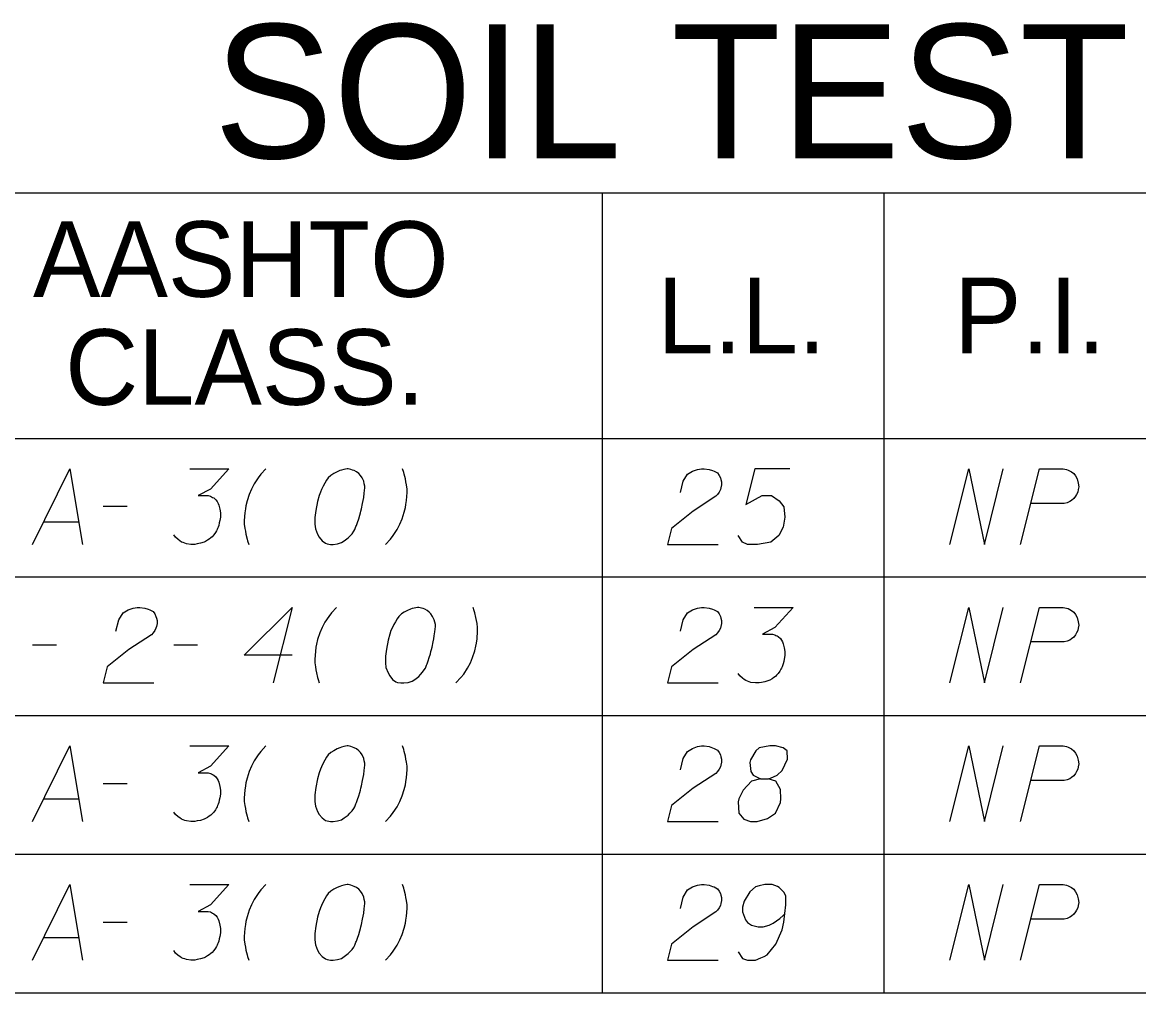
# Model space of a CAD drawing. Extents: x 2074207 to 2076812, y 516372 to 523312.
# Drawn here: x 2076453.5 to 2076524.4, y 516601.5 to 516663.1 of the extents above; entities that cross this region are included whole.
import ezdxf

# ---------------------------------------------------------------- set-up
doc = ezdxf.new("R2010")
doc.units = 0
for name, color, linetype in [('Prop DirtTable_ Soil Test Results - Outline (Major)', 7, 'Continuous'), ('Prop DirtTable_ Soil Test Results - Outline (Minor)', 7, 'Continuous'), ('Prop DirtTable_ Soil Test Results - Tx (Header - Large)', 7, 'Continuous'), ('Prop DirtTable_ Soil Test Results - Tx (Header - Small)', 7, 'Continuous'), ('Prop DirtTable_ Soil Test Results - Tx (Sample Data)', 7, 'Continuous')]:
    doc.layers.add(name, color=color, linetype=linetype)

msp = doc.modelspace()

# ---------------------------------------------------------------- linework, layer by layer
at = {"layer": 'Prop DirtTable_ Soil Test Results - Outline (Major)'}
for p, q in [((2076260.609, 516636.721), (2076811.903, 516636.721)), ((2076260.609, 516636.721), (2076811.903, 516636.721)), ((2076260.609, 516601.521), (2076811.903, 516601.521))]:
    msp.add_line(p, q, dxfattribs=at)
at = {"layer": 'Prop DirtTable_ Soil Test Results - Outline (Minor)'}
for p, q in [((2076260.609, 516652.321), (2076811.903, 516652.321)), ((2076490.31, 516652.321), (2076490.31, 516627.921)), ((2076508.192, 516652.321), (2076508.192, 516627.921)), ((2076260.609, 516627.921), (2076811.903, 516627.921)), ((2076260.609, 516627.921), (2076811.903, 516627.921)), ((2076490.31, 516627.921), (2076490.31, 516619.121)), ((2076508.192, 516627.921), (2076508.192, 516619.121)), ((2076260.609, 516619.121), (2076811.903, 516619.121)), ((2076260.609, 516619.121), (2076811.903, 516619.121)), ((2076490.31, 516619.121), (2076490.31, 516610.321)), ((2076508.192, 516619.121), (2076508.192, 516610.321)), ((2076260.609, 516610.321), (2076811.903, 516610.321)), ((2076260.609, 516610.321), (2076811.903, 516610.321)), ((2076490.31, 516610.321), (2076490.31, 516601.521)), ((2076508.192, 516610.321), (2076508.192, 516601.521)), ((2076260.609, 516601.521), (2076811.903, 516601.521))]:
    msp.add_line(p, q, dxfattribs=at)
at = {"layer": 'Prop DirtTable_ Soil Test Results - Tx (Sample Data)'}
for points in [[(2076454.156, 516629.986), (2076456.519, 516634.786), (2076457.33, 516629.986)], [(2076464.139, 516634.786), (2076466.608, 516634.786), (2076465.444, 516633.501), (2076464.668, 516633.085), (2076465.303, 516633.085), (2076465.444, 516633.048), (2076465.514, 516633.01), (2076465.585, 516632.972), (2076465.655, 516632.934), (2076465.797, 516632.821), (2076465.867, 516632.707), (2076465.938, 516632.594), (2076465.973, 516632.481), (2076466.043, 516632.216), (2076466.079, 516631.989), (2076466.079, 516631.876), (2076466.079, 516631.725), (2076466.043, 516631.498), (2076466.008, 516631.347), (2076465.973, 516631.196), (2076465.938, 516631.082), (2076465.902, 516631.007), (2076465.867, 516630.931), (2076465.832, 516630.855), (2076465.761, 516630.742), (2076465.655, 516630.591), (2076465.55, 516630.478), (2076465.479, 516630.402), (2076465.373, 516630.326), (2076465.267, 516630.251), (2076465.126, 516630.175), (2076465.056, 516630.137), (2076464.809, 516630.062), (2076464.597, 516630.024), (2076464.456, 516629.986), (2076464.209, 516629.986), (2076463.927, 516630.024), (2076463.821, 516630.062), (2076463.715, 516630.1), (2076463.609, 516630.137), (2076463.504, 516630.213), (2076463.398, 516630.289), (2076463.221, 516630.44), (2076463.116, 516630.591)], [(2076468.971, 516634.786), (2076468.654, 516634.446), (2076468.478, 516634.219), (2076468.231, 516633.841), (2076468.054, 516633.501), (2076467.913, 516633.161), (2076467.772, 516632.745), (2076467.701, 516632.443), (2076467.666, 516632.254), (2076467.631, 516631.989), (2076467.596, 516631.498), (2076467.596, 516631.271), (2076467.631, 516631.007), (2076467.666, 516630.818), (2076467.701, 516630.629), (2076467.772, 516630.326), (2076467.807, 516630.213), (2076467.878, 516629.986)], [(2076474.192, 516634.786), (2076474.122, 516634.786), (2076473.91, 516634.748), (2076473.769, 516634.711), (2076473.663, 516634.673), (2076473.487, 516634.597), (2076473.275, 516634.484), (2076473.099, 516634.37), (2076472.922, 516634.219), (2076472.816, 516634.068), (2076472.711, 516633.879), (2076472.605, 516633.69), (2076472.499, 516633.463), (2076472.428, 516633.312), (2076472.358, 516633.085), (2076472.252, 516632.707), (2076472.146, 516632.141), (2076472.076, 516631.687), (2076472.076, 516631.271), (2076472.111, 516630.969), (2076472.252, 516630.629), (2076472.358, 516630.44), (2076472.534, 516630.213), (2076472.746, 516630.062), (2076472.852, 516630.024), (2076473.063, 516629.986), (2076473.24, 516629.986), (2076473.522, 516630.024), (2076473.769, 516630.1), (2076473.945, 516630.213), (2076474.192, 516630.402), (2076474.298, 516630.515), (2076474.439, 516630.666), (2076474.545, 516630.818), (2076474.615, 516630.931), (2076474.686, 516631.12), (2076474.721, 516631.196), (2076474.792, 516631.385), (2076474.862, 516631.611), (2076474.933, 516631.838), (2076474.968, 516631.989), (2076475.003, 516632.103), (2076475.039, 516632.254), (2076475.109, 516632.594), (2076475.145, 516632.783), (2076475.18, 516632.972), (2076475.215, 516633.237), (2076475.25, 516633.577), (2076475.25, 516633.69), (2076475.215, 516633.841), (2076475.18, 516633.992), (2076475.074, 516634.219), (2076474.968, 516634.37), (2076474.862, 516634.484), (2076474.721, 516634.597), (2076474.58, 516634.673), (2076474.474, 516634.711), (2076474.369, 516634.748), (2076474.192, 516634.786)], [(2076476.556, 516629.986), (2076476.873, 516630.326), (2076477.049, 516630.553), (2076477.296, 516630.931), (2076477.473, 516631.271), (2076477.614, 516631.611), (2076477.755, 516632.027), (2076477.826, 516632.329), (2076477.861, 516632.518), (2076477.896, 516632.783), (2076477.931, 516633.274), (2076477.931, 516633.501), (2076477.896, 516633.766), (2076477.861, 516633.955), (2076477.826, 516634.144), (2076477.755, 516634.446), (2076477.72, 516634.559), (2076477.649, 516634.786)], [(2076495.287, 516633.274), (2076495.463, 516633.992), (2076495.746, 516634.446), (2076496.063, 516634.635), (2076496.38, 516634.748), (2076496.627, 516634.786), (2076496.804, 516634.786), (2076497.121, 516634.748), (2076497.333, 516634.673), (2076497.439, 516634.635), (2076497.65, 516634.522), (2076497.756, 516634.37), (2076497.827, 516634.219), (2076497.862, 516634.106), (2076497.897, 516633.955), (2076497.897, 516633.766), (2076497.862, 516633.577), (2076497.827, 516633.463), (2076497.756, 516633.312), (2076497.65, 516633.161), (2076497.545, 516633.048), (2076496.098, 516632.103), (2076494.723, 516631.007), (2076494.476, 516629.986), (2076497.686, 516629.986)], [(2076502.236, 516634.786), (2076500.014, 516634.786), (2076499.449, 516632.518), (2076500.472, 516633.085), (2076501.072, 516633.085), (2076501.566, 516632.745), (2076501.848, 516632.367), (2076501.919, 516631.725), (2076501.813, 516631.082), (2076501.531, 516630.553), (2076501.037, 516630.137), (2076500.19, 516629.986), (2076499.555, 516629.986), (2076499.238, 516630.137), (2076498.956, 516630.553)], [(2076512.396, 516629.986), (2076513.595, 516634.786), (2076514.583, 516629.986), (2076515.782, 516634.786)], [(2076516.876, 516629.986), (2076518.075, 516634.786), (2076519.592, 516634.786), (2076519.803, 516634.748), (2076519.909, 516634.711), (2076520.121, 516634.597), (2076520.262, 516634.484), (2076520.368, 516634.333), (2076520.474, 516634.144), (2076520.544, 516633.879), (2076520.58, 516633.652), (2076520.544, 516633.463), (2076520.509, 516633.312), (2076520.438, 516633.161), (2076520.368, 516633.048), (2076520.262, 516632.896), (2076520.121, 516632.783), (2076520.015, 516632.707), (2076519.839, 516632.632), (2076519.662, 516632.594), (2076517.546, 516632.594)], [(2076458.636, 516632.405), (2076460.152, 516632.405)], [(2076454.861, 516631.422), (2076457.083, 516631.422)], [(2076459.447, 516624.474), (2076459.623, 516625.192), (2076459.906, 516625.646), (2076460.223, 516625.835), (2076460.54, 516625.948), (2076460.787, 516625.986), (2076460.964, 516625.986), (2076461.281, 516625.948), (2076461.493, 516625.873), (2076461.599, 516625.835), (2076461.81, 516625.722), (2076461.916, 516625.57), (2076461.987, 516625.419), (2076462.022, 516625.306), (2076462.057, 516625.155), (2076462.057, 516624.966), (2076462.022, 516624.777), (2076461.987, 516624.663), (2076461.916, 516624.512), (2076461.81, 516624.361), (2076461.705, 516624.248), (2076460.258, 516623.303), (2076458.883, 516622.207), (2076458.636, 516621.186), (2076461.846, 516621.186)], [(2076470.629, 516622.963), (2076467.596, 516622.963), (2076470.629, 516625.986), (2076469.43, 516621.186)], [(2076473.451, 516625.986), (2076473.134, 516625.646), (2076472.958, 516625.419), (2076472.711, 516625.041), (2076472.534, 516624.701), (2076472.393, 516624.361), (2076472.252, 516623.945), (2076472.181, 516623.643), (2076472.146, 516623.454), (2076472.111, 516623.189), (2076472.076, 516622.698), (2076472.076, 516622.471), (2076472.111, 516622.207), (2076472.146, 516622.018), (2076472.181, 516621.829), (2076472.252, 516621.526), (2076472.287, 516621.413), (2076472.358, 516621.186)], [(2076478.672, 516625.986), (2076478.602, 516625.986), (2076478.39, 516625.948), (2076478.249, 516625.911), (2076478.143, 516625.873), (2076477.967, 516625.797), (2076477.755, 516625.684), (2076477.579, 516625.57), (2076477.402, 516625.419), (2076477.296, 516625.268), (2076477.191, 516625.079), (2076477.085, 516624.89), (2076476.979, 516624.663), (2076476.908, 516624.512), (2076476.838, 516624.285), (2076476.732, 516623.907), (2076476.626, 516623.341), (2076476.556, 516622.887), (2076476.556, 516622.471), (2076476.591, 516622.169), (2076476.732, 516621.829), (2076476.838, 516621.64), (2076477.014, 516621.413), (2076477.226, 516621.262), (2076477.332, 516621.224), (2076477.543, 516621.186), (2076477.72, 516621.186), (2076478.002, 516621.224), (2076478.249, 516621.3), (2076478.425, 516621.413), (2076478.672, 516621.602), (2076478.778, 516621.715), (2076478.919, 516621.866), (2076479.025, 516622.018), (2076479.095, 516622.131), (2076479.166, 516622.32), (2076479.201, 516622.396), (2076479.272, 516622.585), (2076479.342, 516622.811), (2076479.413, 516623.038), (2076479.448, 516623.189), (2076479.483, 516623.303), (2076479.519, 516623.454), (2076479.589, 516623.794), (2076479.625, 516623.983), (2076479.66, 516624.172), (2076479.695, 516624.437), (2076479.73, 516624.777), (2076479.73, 516624.89), (2076479.695, 516625.041), (2076479.66, 516625.192), (2076479.554, 516625.419), (2076479.448, 516625.57), (2076479.342, 516625.684), (2076479.201, 516625.797), (2076479.06, 516625.873), (2076478.954, 516625.911), (2076478.849, 516625.948), (2076478.672, 516625.986)], [(2076481.036, 516621.186), (2076481.353, 516621.526), (2076481.529, 516621.753), (2076481.776, 516622.131), (2076481.953, 516622.471), (2076482.094, 516622.811), (2076482.235, 516623.227), (2076482.306, 516623.529), (2076482.341, 516623.718), (2076482.376, 516623.983), (2076482.411, 516624.474), (2076482.411, 516624.701), (2076482.376, 516624.966), (2076482.341, 516625.155), (2076482.306, 516625.344), (2076482.235, 516625.646), (2076482.2, 516625.759), (2076482.129, 516625.986)], [(2076495.287, 516624.474), (2076495.463, 516625.192), (2076495.746, 516625.646), (2076496.063, 516625.835), (2076496.38, 516625.948), (2076496.627, 516625.986), (2076496.804, 516625.986), (2076497.121, 516625.948), (2076497.333, 516625.873), (2076497.439, 516625.835), (2076497.65, 516625.722), (2076497.756, 516625.57), (2076497.827, 516625.419), (2076497.862, 516625.306), (2076497.897, 516625.155), (2076497.897, 516624.966), (2076497.862, 516624.777), (2076497.827, 516624.663), (2076497.756, 516624.512), (2076497.65, 516624.361), (2076497.545, 516624.248), (2076496.098, 516623.303), (2076494.723, 516622.207), (2076494.476, 516621.186), (2076497.686, 516621.186)], [(2076499.979, 516625.986), (2076502.448, 516625.986), (2076501.284, 516624.701), (2076500.508, 516624.285), (2076501.143, 516624.285), (2076501.284, 516624.248), (2076501.354, 516624.21), (2076501.425, 516624.172), (2076501.495, 516624.134), (2076501.637, 516624.021), (2076501.707, 516623.907), (2076501.778, 516623.794), (2076501.813, 516623.681), (2076501.883, 516623.416), (2076501.919, 516623.189), (2076501.919, 516623.076), (2076501.919, 516622.925), (2076501.883, 516622.698), (2076501.848, 516622.547), (2076501.813, 516622.396), (2076501.778, 516622.282), (2076501.742, 516622.207), (2076501.707, 516622.131), (2076501.672, 516622.055), (2076501.601, 516621.942), (2076501.495, 516621.791), (2076501.39, 516621.678), (2076501.319, 516621.602), (2076501.213, 516621.526), (2076501.107, 516621.451), (2076500.966, 516621.375), (2076500.896, 516621.337), (2076500.649, 516621.262), (2076500.437, 516621.224), (2076500.296, 516621.186), (2076500.049, 516621.186), (2076499.767, 516621.224), (2076499.661, 516621.262), (2076499.555, 516621.3), (2076499.449, 516621.337), (2076499.344, 516621.413), (2076499.238, 516621.489), (2076499.061, 516621.64), (2076498.956, 516621.791)], [(2076512.396, 516621.186), (2076513.595, 516625.986), (2076514.583, 516621.186), (2076515.782, 516625.986)], [(2076516.876, 516621.186), (2076518.075, 516625.986), (2076519.592, 516625.986), (2076519.803, 516625.948), (2076519.909, 516625.911), (2076520.121, 516625.797), (2076520.262, 516625.684), (2076520.368, 516625.533), (2076520.474, 516625.344), (2076520.544, 516625.079), (2076520.58, 516624.852), (2076520.544, 516624.663), (2076520.509, 516624.512), (2076520.438, 516624.361), (2076520.368, 516624.248), (2076520.262, 516624.096), (2076520.121, 516623.983), (2076520.015, 516623.907), (2076519.839, 516623.832), (2076519.662, 516623.794), (2076517.546, 516623.794)], [(2076454.156, 516623.605), (2076455.672, 516623.605)], [(2076463.116, 516623.605), (2076464.632, 516623.605)], [(2076454.156, 516612.386), (2076456.519, 516617.186), (2076457.33, 516612.386)], [(2076464.139, 516617.186), (2076466.608, 516617.186), (2076465.444, 516615.901), (2076464.668, 516615.485), (2076465.303, 516615.485), (2076465.444, 516615.448), (2076465.514, 516615.41), (2076465.585, 516615.372), (2076465.655, 516615.334), (2076465.797, 516615.221), (2076465.867, 516615.107), (2076465.938, 516614.994), (2076465.973, 516614.881), (2076466.043, 516614.616), (2076466.079, 516614.389), (2076466.079, 516614.276), (2076466.079, 516614.125), (2076466.043, 516613.898), (2076466.008, 516613.747), (2076465.973, 516613.596), (2076465.938, 516613.482), (2076465.902, 516613.407), (2076465.867, 516613.331), (2076465.832, 516613.255), (2076465.761, 516613.142), (2076465.655, 516612.991), (2076465.55, 516612.878), (2076465.479, 516612.802), (2076465.373, 516612.726), (2076465.267, 516612.651), (2076465.126, 516612.575), (2076465.056, 516612.537), (2076464.809, 516612.462), (2076464.597, 516612.424), (2076464.456, 516612.386), (2076464.209, 516612.386), (2076463.927, 516612.424), (2076463.821, 516612.462), (2076463.715, 516612.5), (2076463.609, 516612.537), (2076463.504, 516612.613), (2076463.398, 516612.689), (2076463.221, 516612.84), (2076463.116, 516612.991)], [(2076468.971, 516617.186), (2076468.654, 516616.846), (2076468.478, 516616.619), (2076468.231, 516616.241), (2076468.054, 516615.901), (2076467.913, 516615.561), (2076467.772, 516615.145), (2076467.701, 516614.843), (2076467.666, 516614.654), (2076467.631, 516614.389), (2076467.596, 516613.898), (2076467.596, 516613.671), (2076467.631, 516613.407), (2076467.666, 516613.218), (2076467.701, 516613.029), (2076467.772, 516612.726), (2076467.807, 516612.613), (2076467.878, 516612.386)], [(2076474.192, 516617.186), (2076474.122, 516617.186), (2076473.91, 516617.148), (2076473.769, 516617.111), (2076473.663, 516617.073), (2076473.487, 516616.997), (2076473.275, 516616.884), (2076473.099, 516616.77), (2076472.922, 516616.619), (2076472.816, 516616.468), (2076472.711, 516616.279), (2076472.605, 516616.09), (2076472.499, 516615.863), (2076472.428, 516615.712), (2076472.358, 516615.485), (2076472.252, 516615.107), (2076472.146, 516614.541), (2076472.076, 516614.087), (2076472.076, 516613.671), (2076472.111, 516613.369), (2076472.252, 516613.029), (2076472.358, 516612.84), (2076472.534, 516612.613), (2076472.746, 516612.462), (2076472.852, 516612.424), (2076473.063, 516612.386), (2076473.24, 516612.386), (2076473.522, 516612.424), (2076473.769, 516612.5), (2076473.945, 516612.613), (2076474.192, 516612.802), (2076474.298, 516612.915), (2076474.439, 516613.066), (2076474.545, 516613.218), (2076474.615, 516613.331), (2076474.686, 516613.52), (2076474.721, 516613.596), (2076474.792, 516613.785), (2076474.862, 516614.011), (2076474.933, 516614.238), (2076474.968, 516614.389), (2076475.003, 516614.503), (2076475.039, 516614.654), (2076475.109, 516614.994), (2076475.145, 516615.183), (2076475.18, 516615.372), (2076475.215, 516615.637), (2076475.25, 516615.977), (2076475.25, 516616.09), (2076475.215, 516616.241), (2076475.18, 516616.392), (2076475.074, 516616.619), (2076474.968, 516616.77), (2076474.862, 516616.884), (2076474.721, 516616.997), (2076474.58, 516617.073), (2076474.474, 516617.111), (2076474.369, 516617.148), (2076474.192, 516617.186)], [(2076476.556, 516612.386), (2076476.873, 516612.726), (2076477.049, 516612.953), (2076477.296, 516613.331), (2076477.473, 516613.671), (2076477.614, 516614.011), (2076477.755, 516614.427), (2076477.826, 516614.729), (2076477.861, 516614.918), (2076477.896, 516615.183), (2076477.931, 516615.674), (2076477.931, 516615.901), (2076477.896, 516616.166), (2076477.861, 516616.355), (2076477.826, 516616.544), (2076477.755, 516616.846), (2076477.72, 516616.959), (2076477.649, 516617.186)], [(2076495.287, 516615.674), (2076495.463, 516616.392), (2076495.746, 516616.846), (2076496.063, 516617.035), (2076496.38, 516617.148), (2076496.627, 516617.186), (2076496.804, 516617.186), (2076497.121, 516617.148), (2076497.333, 516617.073), (2076497.439, 516617.035), (2076497.65, 516616.922), (2076497.756, 516616.77), (2076497.827, 516616.619), (2076497.862, 516616.506), (2076497.897, 516616.355), (2076497.897, 516616.166), (2076497.862, 516615.977), (2076497.827, 516615.863), (2076497.756, 516615.712), (2076497.65, 516615.561), (2076497.545, 516615.448), (2076496.098, 516614.503), (2076494.723, 516613.407), (2076494.476, 516612.386), (2076497.686, 516612.386)], [(2076500.367, 516615.107), (2076500.86, 516615.107), (2076501.002, 516615.145), (2076501.425, 516615.334), (2076501.742, 516615.637), (2076502.095, 516616.355), (2076502.06, 516616.884), (2076501.813, 516617.073), (2076501.319, 516617.186), (2076500.966, 516617.186), (2076500.296, 516617.073), (2076500.084, 516616.884), (2076499.732, 516616.317), (2076499.696, 516616.128), (2076499.767, 516615.561), (2076499.908, 516615.334), (2076500.367, 516615.107), (2076499.802, 516614.956), (2076499.273, 516614.389), (2076498.991, 516613.822), (2076498.956, 516613.633), (2076498.991, 516612.915), (2076499.308, 516612.537), (2076499.732, 516612.386), (2076500.155, 516612.386), (2076500.825, 516612.575), (2076501.319, 516612.915), (2076501.637, 516613.596), (2076501.672, 516613.822), (2076501.637, 516614.427), (2076501.354, 516614.956), (2076500.86, 516615.107)], [(2076512.396, 516612.386), (2076513.595, 516617.186), (2076514.583, 516612.386), (2076515.782, 516617.186)], [(2076516.876, 516612.386), (2076518.075, 516617.186), (2076519.592, 516617.186), (2076519.803, 516617.148), (2076519.909, 516617.111), (2076520.121, 516616.997), (2076520.262, 516616.884), (2076520.368, 516616.733), (2076520.474, 516616.544), (2076520.544, 516616.279), (2076520.58, 516616.052), (2076520.544, 516615.863), (2076520.509, 516615.712), (2076520.438, 516615.561), (2076520.368, 516615.448), (2076520.262, 516615.296), (2076520.121, 516615.183), (2076520.015, 516615.107), (2076519.839, 516615.032), (2076519.662, 516614.994), (2076517.546, 516614.994)], [(2076458.636, 516614.805), (2076460.152, 516614.805)], [(2076454.861, 516613.822), (2076457.083, 516613.822)], [(2076454.156, 516603.586), (2076456.519, 516608.386), (2076457.33, 516603.586)], [(2076464.139, 516608.386), (2076466.608, 516608.386), (2076465.444, 516607.101), (2076464.668, 516606.685), (2076465.303, 516606.685), (2076465.444, 516606.648), (2076465.514, 516606.61), (2076465.585, 516606.572), (2076465.655, 516606.534), (2076465.797, 516606.421), (2076465.867, 516606.307), (2076465.938, 516606.194), (2076465.973, 516606.081), (2076466.043, 516605.816), (2076466.079, 516605.589), (2076466.079, 516605.476), (2076466.079, 516605.325), (2076466.043, 516605.098), (2076466.008, 516604.947), (2076465.973, 516604.796), (2076465.938, 516604.682), (2076465.902, 516604.607), (2076465.867, 516604.531), (2076465.832, 516604.455), (2076465.761, 516604.342), (2076465.655, 516604.191), (2076465.55, 516604.078), (2076465.479, 516604.002), (2076465.373, 516603.926), (2076465.267, 516603.851), (2076465.126, 516603.775), (2076465.056, 516603.737), (2076464.809, 516603.662), (2076464.597, 516603.624), (2076464.456, 516603.586), (2076464.209, 516603.586), (2076463.927, 516603.624), (2076463.821, 516603.662), (2076463.715, 516603.7), (2076463.609, 516603.737), (2076463.504, 516603.813), (2076463.398, 516603.889), (2076463.221, 516604.04), (2076463.116, 516604.191)], [(2076468.971, 516608.386), (2076468.654, 516608.046), (2076468.478, 516607.819), (2076468.231, 516607.441), (2076468.054, 516607.101), (2076467.913, 516606.761), (2076467.772, 516606.345), (2076467.701, 516606.043), (2076467.666, 516605.854), (2076467.631, 516605.589), (2076467.596, 516605.098), (2076467.596, 516604.871), (2076467.631, 516604.607), (2076467.666, 516604.418), (2076467.701, 516604.229), (2076467.772, 516603.926), (2076467.807, 516603.813), (2076467.878, 516603.586)], [(2076474.192, 516608.386), (2076474.122, 516608.386), (2076473.91, 516608.348), (2076473.769, 516608.311), (2076473.663, 516608.273), (2076473.487, 516608.197), (2076473.275, 516608.084), (2076473.099, 516607.97), (2076472.922, 516607.819), (2076472.816, 516607.668), (2076472.711, 516607.479), (2076472.605, 516607.29), (2076472.499, 516607.063), (2076472.428, 516606.912), (2076472.358, 516606.685), (2076472.252, 516606.307), (2076472.146, 516605.741), (2076472.076, 516605.287), (2076472.076, 516604.871), (2076472.111, 516604.569), (2076472.252, 516604.229), (2076472.358, 516604.04), (2076472.534, 516603.813), (2076472.746, 516603.662), (2076472.852, 516603.624), (2076473.063, 516603.586), (2076473.24, 516603.586), (2076473.522, 516603.624), (2076473.769, 516603.7), (2076473.945, 516603.813), (2076474.192, 516604.002), (2076474.298, 516604.115), (2076474.439, 516604.266), (2076474.545, 516604.418), (2076474.615, 516604.531), (2076474.686, 516604.72), (2076474.721, 516604.796), (2076474.792, 516604.985), (2076474.862, 516605.211), (2076474.933, 516605.438), (2076474.968, 516605.589), (2076475.003, 516605.703), (2076475.039, 516605.854), (2076475.109, 516606.194), (2076475.145, 516606.383), (2076475.18, 516606.572), (2076475.215, 516606.837), (2076475.25, 516607.177), (2076475.25, 516607.29), (2076475.215, 516607.441), (2076475.18, 516607.592), (2076475.074, 516607.819), (2076474.968, 516607.97), (2076474.862, 516608.084), (2076474.721, 516608.197), (2076474.58, 516608.273), (2076474.474, 516608.311), (2076474.369, 516608.348), (2076474.192, 516608.386)], [(2076476.556, 516603.586), (2076476.873, 516603.926), (2076477.049, 516604.153), (2076477.296, 516604.531), (2076477.473, 516604.871), (2076477.614, 516605.211), (2076477.755, 516605.627), (2076477.826, 516605.929), (2076477.861, 516606.118), (2076477.896, 516606.383), (2076477.931, 516606.874), (2076477.931, 516607.101), (2076477.896, 516607.366), (2076477.861, 516607.555), (2076477.826, 516607.744), (2076477.755, 516608.046), (2076477.72, 516608.159), (2076477.649, 516608.386)], [(2076495.287, 516606.874), (2076495.463, 516607.592), (2076495.746, 516608.046), (2076496.063, 516608.235), (2076496.38, 516608.348), (2076496.627, 516608.386), (2076496.804, 516608.386), (2076497.121, 516608.348), (2076497.333, 516608.273), (2076497.439, 516608.235), (2076497.65, 516608.122), (2076497.756, 516607.97), (2076497.827, 516607.819), (2076497.862, 516607.706), (2076497.897, 516607.555), (2076497.897, 516607.366), (2076497.862, 516607.177), (2076497.827, 516607.063), (2076497.756, 516606.912), (2076497.65, 516606.761), (2076497.545, 516606.648), (2076496.098, 516605.703), (2076494.723, 516604.607), (2076494.476, 516603.586), (2076497.686, 516603.586)], [(2076498.956, 516604.115), (2076499.238, 516603.7), (2076499.555, 516603.586), (2076500.049, 516603.586), (2076500.402, 516603.737), (2076500.614, 516603.813), (2076500.79, 516603.926), (2076501.354, 516604.607), (2076501.742, 516605.514), (2076501.848, 516606.005), (2076501.989, 516607.101), (2076501.989, 516607.668), (2076501.848, 516607.895), (2076501.566, 516608.197), (2076501.46, 516608.273), (2076501.107, 516608.386), (2076500.649, 516608.386), (2076500.296, 516608.311), (2076500.049, 516608.235), (2076499.696, 516607.933), (2076499.344, 516607.328), (2076499.238, 516606.95), (2076499.238, 516606.648), (2076499.414, 516606.156), (2076499.555, 516605.967), (2076499.802, 516605.816), (2076500.226, 516605.703), (2076500.543, 516605.703), (2076500.931, 516605.816), (2076501.178, 516605.929), (2076501.601, 516606.232), (2076501.813, 516606.421), (2076501.919, 516606.534)], [(2076512.396, 516603.586), (2076513.595, 516608.386), (2076514.583, 516603.586), (2076515.782, 516608.386)], [(2076516.876, 516603.586), (2076518.075, 516608.386), (2076519.592, 516608.386), (2076519.803, 516608.348), (2076519.909, 516608.311), (2076520.121, 516608.197), (2076520.262, 516608.084), (2076520.368, 516607.933), (2076520.474, 516607.744), (2076520.544, 516607.479), (2076520.58, 516607.252), (2076520.544, 516607.063), (2076520.509, 516606.912), (2076520.438, 516606.761), (2076520.368, 516606.648), (2076520.262, 516606.496), (2076520.121, 516606.383), (2076520.015, 516606.307), (2076519.839, 516606.232), (2076519.662, 516606.194), (2076517.546, 516606.194)], [(2076458.636, 516606.005), (2076460.152, 516606.005)], [(2076454.861, 516605.022), (2076457.083, 516605.022)]]:
    msp.add_lwpolyline(points, dxfattribs=at)

# ---------------------------------------------------------------- texts
at = {"layer": 'Prop DirtTable_ Soil Test Results - Tx (Header - Large)'}
msp.add_text('SOIL TEST RESULTS', height=8.50001, dxfattribs=at).set_placement((2076465.656, 516654.513))
at = {"layer": 'Prop DirtTable_ Soil Test Results - Tx (Header - Small)'}
for s, p in [('AASHTO', (2076454.182, 516645.707)), ('L.L.', (2076493.827, 516642.121)), ('P.I.', (2076512.654, 516642.121)), ('CLASS.', (2076456.225, 516638.85))]:
    msp.add_text(s, height=4.8, dxfattribs=at).set_placement(p)

doc.saveas('drawing.dxf')
